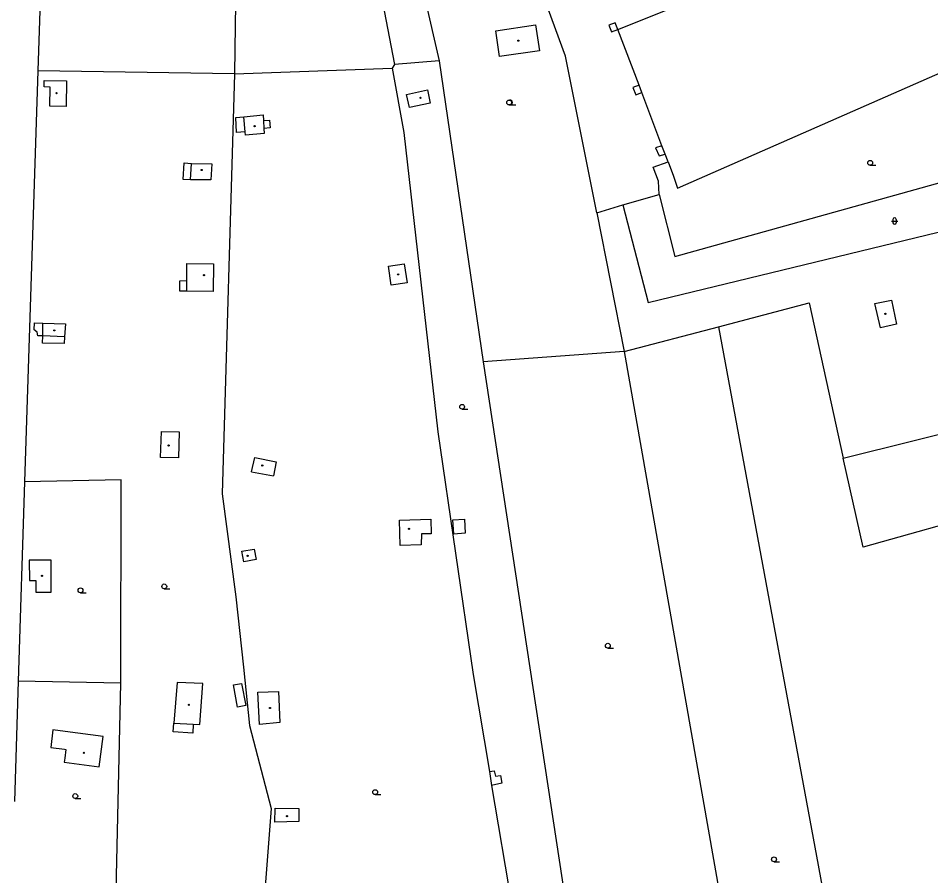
# Model space of a CAD drawing. Extents: x -600309 to -598967, y -1161267 to -1160292.
# Drawn here: x -599727.7 to -599586.3, y -1161065.9 to -1160933 of the extents above; entities that cross this region are included whole.
import ezdxf

# ---------------------------------------------------------------- set-up
doc = ezdxf.new("R2010")
doc.units = 0
for name, color, linetype in [('Level 36', 7, 'Continuous'), ('Level 39', 7, 'Continuous'), ('Level 51', 7, 'Continuous'), ('Level 52', 7, 'Continuous'), ('Level 54', 7, 'Continuous')]:
    doc.layers.add(name, color=color, linetype=linetype)

msp = doc.modelspace()

# ---------------------------------------------------------------- linework, layer by layer
at = {"layer": 'Level 36'}
for p, q in [((-599651.65, -1160946.455), (-599650.65, -1160946.455)), ((-599595.7199, -1160955.815), (-599594.8449, -1160955.815)), ((-599592.436, -1160964.456), (-599591.436, -1160964.456)), ((-599592.186, -1160964.206), (-599592.186, -1160964.706)), ((-599591.686, -1160964.206), (-599591.686, -1160964.706)), ((-599658.95, -1160993.605), (-599658.075, -1160993.605)), ((-599705.1, -1161021.445), (-599704.225, -1161021.445)), ((-599718.08, -1161022.055), (-599717.205, -1161022.055)), ((-599636.36, -1161030.635), (-599635.485, -1161030.635)), ((-599718.89, -1161053.935), (-599718.015, -1161053.935)), ((-599672.42, -1161053.325), (-599671.545, -1161053.325)), ((-599610.62, -1161063.745), (-599609.745, -1161063.745))]:
    msp.add_line(p, q, dxfattribs=at)
for centre in [(-599651.65, -1160946.0796), (-599595.72, -1160955.4399), (-599658.9501, -1160993.2299), (-599718.0801, -1161021.6799), (-599705.1001, -1161021.0699), (-599636.3601, -1161030.2599), (-599672.4201, -1161052.9499), (-599718.8901, -1161053.5599), (-599610.6201, -1161063.3699)]:
    msp.add_circle(centre, 0.375, dxfattribs=at)
for centre, radius, start, end in [((-599651.525, -1160946.0796), 0.375, 260.405931, 99.594069), ((-599591.9357, -1160964.2063), 0.25, 0, 180), ((-599591.9357, -1160964.7063), 0.25, 180, 0)]:
    msp.add_arc(centre, radius, start, end, dxfattribs=at)
at = {"layer": 'Level 39'}
for centre, radius in [((-599650.23, -1160936.49), 0.09), ((-599650.23, -1160936.49), 0.0398), ((-599721.79, -1160944.64), 0.09), ((-599721.79, -1160944.64), 0.0398), ((-599665.4, -1160945.35), 0.09), ((-599665.4, -1160945.35), 0.0398), ((-599691.1, -1160949.75), 0.09), ((-599691.1, -1160949.75), 0.0398), ((-599699.3, -1160956.53), 0.09), ((-599699.3, -1160956.53), 0.0398), ((-599698.95, -1160972.83), 0.09), ((-599698.95, -1160972.83), 0.0398), ((-599668.85, -1160972.71), 0.09), ((-599668.85, -1160972.71), 0.0398), ((-599593.37, -1160978.84), 0.09), ((-599593.37, -1160978.84), 0.0398), ((-599722.14, -1160981.4), 0.09), ((-599722.14, -1160981.4), 0.0398), ((-599704.42, -1160999.24), 0.09), ((-599704.42, -1160999.24), 0.0398), ((-599689.9099, -1161002.33), 0.09), ((-599689.9099, -1161002.33), 0.0398), ((-599667.17, -1161012.14), 0.09), ((-599667.17, -1161012.14), 0.0398), ((-599692.18, -1161016.33), 0.09), ((-599692.18, -1161016.33), 0.0398), ((-599724.05, -1161019.44), 0.09), ((-599724.05, -1161019.44), 0.0398), ((-599701.28, -1161039.43), 0.09), ((-599701.28, -1161039.43), 0.0398), ((-599688.71, -1161039.9099), 0.09), ((-599688.71, -1161039.9099), 0.0398), ((-599717.56, -1161046.86), 0.09), ((-599717.56, -1161046.86), 0.0398), ((-599686.08, -1161056.67), 0.09), ((-599686.08, -1161056.67), 0.0398)]:
    msp.add_circle(centre, radius, dxfattribs=at)
at = {"layer": 'Level 51'}
for points in [[(-599722.62, -1160879.05), (-599724.68, -1160941.1599)], [(-599669.65, -1160908.63), (-599662.48, -1160939.64)], [(-599675.17, -1160910.31), (-599669.4099, -1160940.17)], [(-599693.83, -1160917.9699), (-599694.12, -1160934.1599)], [(-599634.82, -1160934.77), (-599602.39, -1160921.75)], [(-599642.92, -1160938.92), (-599647.27, -1160927.01)], [(-599694.12, -1160934.1599), (-599694.2, -1160941.64)], [(-599631.51, -1160943.39), (-599634.82, -1160934.77)], [(-599638.07, -1160963.1599), (-599642.92, -1160938.92)], [(-599625.56, -1160959.35), (-599578.08, -1160938.49)], [(-599694.2, -1160941.64), (-599669.8, -1160940.76)], [(-599669.4099, -1160940.17), (-599669.8, -1160940.76)], [(-599669.8, -1160940.76), (-599667.99, -1160950.7199)], [(-599662.48, -1160939.64), (-599669.4099, -1160940.17)], [(-599662.48, -1160939.64), (-599655.69, -1160986.26)], [(-599724.68, -1160941.1599), (-599726.76, -1161004.84)], [(-599694.2, -1160941.64), (-599724.68, -1160941.1599)], [(-599694.2, -1160941.64), (-599696.14, -1161006.7199)], [(-599631.09, -1160944.51), (-599631.51, -1160943.39)], [(-599628, -1160952.78), (-599631.09, -1160944.51)], [(-599694, -1160948.4099), (-599692.75, -1160948.3)], [(-599693.9099, -1160950.74), (-599694, -1160948.4099)], [(-599689.74, -1160948.89), (-599688.77, -1160948.81)], [(-599688.77, -1160948.81), (-599688.67, -1160950.03)], [(-599692.58, -1160950.64), (-599693.9099, -1160950.74)], [(-599688.67, -1160950.03), (-599689.65, -1160950.12)], [(-599667.99, -1160950.7199), (-599662.73, -1160997.11)], [(-599627.49, -1160954.09), (-599628, -1160952.78)], [(-599627.04, -1160955.29), (-599627.49, -1160954.09)], [(-599702.19, -1160958.01), (-599702.04, -1160955.45)], [(-599702.04, -1160955.45), (-599700.87, -1160955.51)], [(-599629.37, -1160956.12), (-599627.04, -1160955.29)], [(-599628.51, -1160958.26), (-599629.37, -1160956.12)], [(-599627.04, -1160955.29), (-599626.19, -1160957.49)], [(-599626.19, -1160957.49), (-599625.56, -1160959.35)], [(-599701.04, -1160958.04), (-599702.19, -1160958.01)], [(-599628.43, -1160960.35), (-599628.51, -1160958.26)], [(-599634.03, -1160961.92), (-599628.43, -1160960.35)], [(-599638.07, -1160963.1599), (-599634.03, -1160961.92)], [(-599634.03, -1160961.92), (-599630.1, -1160977.09)], [(-599630.1, -1160977.09), (-599567.91, -1160961.97)], [(-599638.07, -1160963.1599), (-599633.85, -1160984.67)], [(-599702.7, -1160975.33), (-599702.67, -1160973.7)], [(-599702.67, -1160973.7), (-599701.59, -1160973.6599)], [(-599701.61, -1160975.34), (-599702.7, -1160975.33)], [(-599619.23, -1160980.84), (-599605.1599, -1160977.14)], [(-599605.1599, -1160977.14), (-599599.9, -1161001.2199)], [(-599725.25, -1160981.32), (-599725.2199, -1160980.2)], [(-599725.2199, -1160980.2), (-599723.9099, -1160980.26)], [(-599599.9, -1161001.2199), (-599512.52, -1160979.46)], [(-599724.81, -1160981.67), (-599725.25, -1160981.32)], [(-599724.69, -1160982.24), (-599724.81, -1160981.67)], [(-599633.85, -1160984.67), (-599619.23, -1160980.84)], [(-599619.23, -1160980.84), (-599600.59, -1161081.57)], [(-599723.94, -1160982.26), (-599724.69, -1160982.24)], [(-599723.9699, -1160983.36), (-599723.94, -1160982.26)], [(-599720.61, -1160983.45), (-599723.9699, -1160983.36)], [(-599720.54, -1160982.38), (-599720.61, -1160983.45)], [(-599633.85, -1160984.67), (-599655.69, -1160986.26)], [(-599633.85, -1160984.67), (-599618.19, -1161073.67)], [(-599655.69, -1160986.26), (-599643, -1161069.58)], [(-599662.73, -1160997.11), (-599657.2199, -1161034.7)], [(-599596.8, -1161014.9699), (-599599.9, -1161001.2199)], [(-599711.8, -1161004.57), (-599726.76, -1161004.84)], [(-599711.82, -1161036.07), (-599711.8, -1161004.57)], [(-599726.76, -1161004.84), (-599727.7199, -1161035.74)], [(-599696.14, -1161006.7199), (-599693.99, -1161022.68)], [(-599576.93, -1161009.43), (-599596.8, -1161014.9699)], [(-599693.99, -1161022.68), (-599692.83, -1161033.56)], [(-599692.83, -1161033.56), (-599691.87, -1161042.6)], [(-599727.7199, -1161035.74), (-599728.29, -1161054.38)], [(-599711.82, -1161036.07), (-599727.7199, -1161035.74)], [(-599657.2199, -1161034.7), (-599654.73, -1161049.77)], [(-599712.62, -1161070.51), (-599711.82, -1161036.07)], [(-599703.74, -1161043.62), (-599703.6, -1161042.25)], [(-599700.62, -1161042.44), (-599700.69, -1161043.81)], [(-599691.87, -1161042.6), (-599688.53, -1161055.51)], [(-599700.69, -1161043.81), (-599703.74, -1161043.62)], [(-599654.73, -1161049.77), (-599654.37, -1161051.92)], [(-599654.37, -1161051.92), (-599651.23, -1161070.54)], [(-599688.53, -1161055.51), (-599690.71, -1161083.7)]]:
    msp.add_lwpolyline(points, dxfattribs=at)
at = {"layer": 'Level 52'}
for points in [[(-599653.7199, -1160934.95), (-599647.6, -1160934.06)], [(-599653.14, -1160938.96), (-599653.7199, -1160934.95)], [(-599647.6, -1160934.06), (-599646.94, -1160938.06)], [(-599646.94, -1160938.06), (-599653.14, -1160938.96)], [(-599723.71, -1160943.67), (-599723.7, -1160942.67)], [(-599722.76, -1160943.69), (-599723.71, -1160943.67)], [(-599723.7, -1160942.67), (-599720.25, -1160942.73)], [(-599722.81, -1160946.64), (-599722.76, -1160943.69)], [(-599720.25, -1160942.73), (-599720.32, -1160946.68)], [(-599667.54, -1160944.83), (-599664.33, -1160944.13)], [(-599667.11, -1160946.87), (-599667.54, -1160944.83)], [(-599664.33, -1160944.13), (-599663.9099, -1160946.1599)], [(-599720.32, -1160946.68), (-599722.81, -1160946.64)], [(-599663.9099, -1160946.1599), (-599667.11, -1160946.87)], [(-599692.75, -1160948.3), (-599689.8, -1160947.99)], [(-599689.8, -1160947.99), (-599689.74, -1160948.89)], [(-599692.58, -1160950.64), (-599692.75, -1160948.3)], [(-599689.74, -1160948.89), (-599689.65, -1160950.12)], [(-599692.53, -1160951.13), (-599692.58, -1160950.64)], [(-599689.6, -1160950.9099), (-599692.53, -1160951.13)], [(-599689.65, -1160950.12), (-599689.6, -1160950.9099)], [(-599701.04, -1160958.04), (-599700.87, -1160955.51)], [(-599700.87, -1160955.51), (-599697.73, -1160955.6)], [(-599697.73, -1160955.6), (-599697.86, -1160958.05)], [(-599697.86, -1160958.05), (-599701.04, -1160958.04)], [(-599701.59, -1160973.6599), (-599701.59, -1160971.05)], [(-599701.59, -1160971.05), (-599697.46, -1160971.09)], [(-599697.46, -1160971.09), (-599697.53, -1160975.36)], [(-599670.38, -1160971.42), (-599667.9099, -1160971.06)], [(-599669.95, -1160974.39), (-599670.38, -1160971.42)], [(-599667.9099, -1160971.06), (-599667.48, -1160974.03)], [(-599701.61, -1160975.34), (-599701.59, -1160973.6599)], [(-599667.48, -1160974.03), (-599669.95, -1160974.39)], [(-599697.53, -1160975.36), (-599701.61, -1160975.34)], [(-599595, -1160977.25), (-599592.43, -1160976.7)], [(-599594.13, -1160980.99), (-599595, -1160977.25)], [(-599592.43, -1160976.7), (-599591.62, -1160980.45)], [(-599723.94, -1160982.26), (-599723.9099, -1160980.26)], [(-599723.9099, -1160980.26), (-599720.38, -1160980.39)], [(-599720.38, -1160980.39), (-599720.54, -1160982.38)], [(-599591.62, -1160980.45), (-599594.13, -1160980.99)], [(-599720.54, -1160982.38), (-599723.94, -1160982.26)], [(-599705.67, -1161001.11), (-599705.51, -1160997.05)], [(-599705.51, -1160997.05), (-599702.77, -1160997.12)], [(-599702.77, -1160997.12), (-599702.9, -1161001.14)], [(-599702.9, -1161001.14), (-599705.67, -1161001.11)], [(-599691.58, -1161003.34), (-599691.08, -1161001.09)], [(-599691.08, -1161001.09), (-599687.74, -1161001.77)], [(-599687.74, -1161001.77), (-599688.15, -1161003.93)], [(-599691.58, -1161003.34), (-599688.15, -1161003.93)], [(-599668.67, -1161010.8), (-599663.81, -1161010.67)], [(-599668.55, -1161014.75), (-599668.67, -1161010.8)], [(-599663.81, -1161010.67), (-599663.75, -1161012.9099)], [(-599665.24, -1161012.92), (-599665.27, -1161014.61)], [(-599663.75, -1161012.9099), (-599665.24, -1161012.92)], [(-599693.09, -1161015.62), (-599691.17, -1161015.28)], [(-599692.78, -1161017.26), (-599693.09, -1161015.62)], [(-599691.17, -1161015.28), (-599690.88, -1161016.89)], [(-599665.27, -1161014.61), (-599668.55, -1161014.75)], [(-599722.63, -1161016.99), (-599726.02, -1161017.02)], [(-599726.02, -1161017.02), (-599725.98, -1161020.17)], [(-599722.6, -1161021.98), (-599722.63, -1161016.99)], [(-599690.88, -1161016.89), (-599692.78, -1161017.26)], [(-599725.98, -1161020.17), (-599725, -1161020.17)], [(-599725, -1161020.17), (-599725, -1161021.98)], [(-599725, -1161021.98), (-599722.6, -1161021.98)], [(-599703.12, -1161035.98), (-599703.6, -1161042.25)], [(-599699.14, -1161036.14), (-599703.12, -1161035.98)], [(-599699.58, -1161042.4699), (-599699.14, -1161036.14)], [(-599690.58, -1161037.48), (-599687.39, -1161037.37)], [(-599690.33, -1161042.4699), (-599690.58, -1161037.48)], [(-599687.39, -1161037.37), (-599687.19, -1161042.1599)], [(-599703.6, -1161042.25), (-599700.62, -1161042.44)], [(-599700.62, -1161042.44), (-599699.58, -1161042.4699)], [(-599687.19, -1161042.1599), (-599690.33, -1161042.4699)], [(-599722.38, -1161043.32), (-599722.6599, -1161046.02)], [(-599720.4699, -1161043.57), (-599722.38, -1161043.32)], [(-599714.57, -1161044.33), (-599720.4699, -1161043.57)], [(-599715.18, -1161049.03), (-599714.57, -1161044.33)], [(-599722.6599, -1161046.02), (-599720.56, -1161046.29)], [(-599720.56, -1161046.29), (-599720.34, -1161046.32)], [(-599720.34, -1161046.32), (-599720.52, -1161047.7)], [(-599720.52, -1161047.7), (-599720.6, -1161048.33)], [(-599720.6, -1161048.33), (-599715.18, -1161049.03)], [(-599687.95, -1161057.58), (-599687.89, -1161055.44)], [(-599687.89, -1161055.44), (-599684.24, -1161055.4699)], [(-599684.24, -1161055.4699), (-599684.24, -1161057.52)], [(-599684.24, -1161057.52), (-599687.95, -1161057.58)]]:
    msp.add_lwpolyline(points, dxfattribs=at)
at = {"layer": 'Level 54'}
for points in [[(-599635.2199, -1160933.73), (-599636.19, -1160934.1)], [(-599634.82, -1160934.77), (-599635.2199, -1160933.73)], [(-599636.19, -1160934.1), (-599635.79, -1160935.13)], [(-599635.79, -1160935.13), (-599634.82, -1160934.77)], [(-599631.51, -1160943.39), (-599632.4699, -1160943.75)], [(-599632.4699, -1160943.75), (-599632.03, -1160944.87)], [(-599632.03, -1160944.87), (-599631.09, -1160944.51)], [(-599628, -1160952.78), (-599628.98, -1160953.12)], [(-599628.98, -1160953.12), (-599628.43, -1160954.33)], [(-599628.43, -1160954.33), (-599627.49, -1160954.09)], [(-599626.01, -1160969.92), (-599571.68, -1160954.82)], [(-599628.43, -1160960.35), (-599626.01, -1160969.92)], [(-599660.39, -1161010.76), (-599658.59, -1161010.65)], [(-599660.25, -1161012.95), (-599660.39, -1161010.76)], [(-599658.59, -1161010.65), (-599658.45, -1161012.84)], [(-599658.45, -1161012.84), (-599660.25, -1161012.95)], [(-599694.38, -1161036.34), (-599693.12, -1161036.13)], [(-599693.77, -1161039.8), (-599694.38, -1161036.34)], [(-599693.12, -1161036.13), (-599692.46, -1161039.55)], [(-599692.46, -1161039.55), (-599693.77, -1161039.8)], [(-599654.73, -1161049.77), (-599653.9699, -1161049.63)], [(-599653.9699, -1161049.63), (-599653.77, -1161050.48)], [(-599653.77, -1161050.48), (-599653.02, -1161050.39)], [(-599653.02, -1161050.39), (-599652.81, -1161051.58)], [(-599652.81, -1161051.58), (-599654.37, -1161051.92)]]:
    msp.add_lwpolyline(points, dxfattribs=at)

doc.saveas('drawing.dxf')
